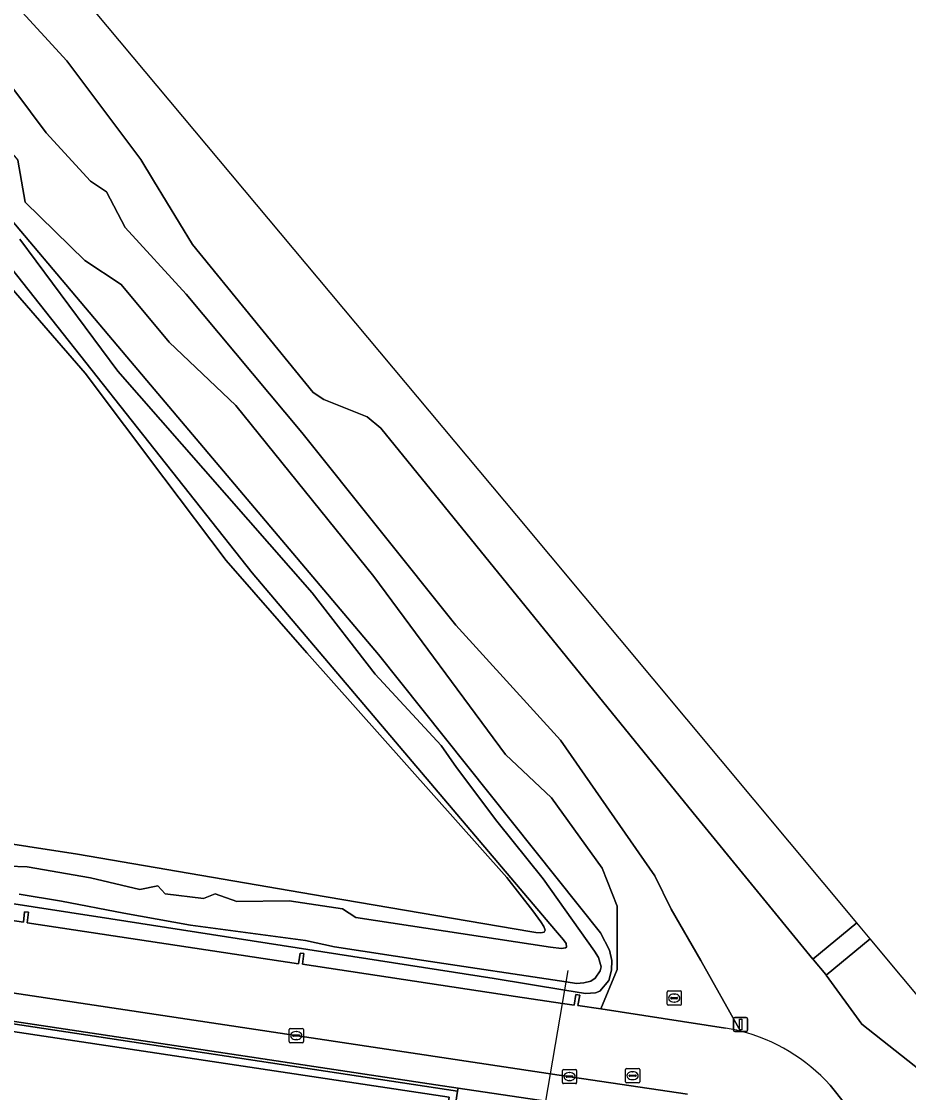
# Model space of a CAD drawing. Extents: x 164148 to 165261, y 382513 to 383432.
# Drawn here: x 164990.7 to 165053.2, y 382765.8 to 382841.2 of the extents above; entities that cross this region are included whole.
import ezdxf

# ---------------------------------------------------------------- set-up
doc = ezdxf.new("R2010")
doc.units = 0
for name, color, linetype in [('IMGEO_Duiker', 7, 'Continuous'), ('IMGEO_Groenvoorziening', 7, 'Continuous'), ('IMGEO_Kolk', 7, 'Continuous'), ('IMGEO_Lichtmast', 7, 'Continuous'), ('IMGEO_Muur', 7, 'Continuous'), ('IMGEO_Oever', 7, 'Continuous'), ('IMGEO_Rijbaan_lokaal_halfverhard', 7, 'Continuous'), ('IMGEO_Rijbaan_lokaal_open', 7, 'Continuous'), ('IMGEO_Rioolput', 7, 'Continuous'), ('IMGEO_Terreindeel_open', 7, 'Continuous'), ('IMGEO_Voetpad_open', 7, 'Continuous'), ('IMGEO_Waterloop', 7, 'Continuous')]:
    doc.layers.add(name, color=color, linetype=linetype)

msp = doc.modelspace()

# ---------------------------------------------------------------- linework, layer by layer
at = {"layer": 'IMGEO_Duiker'}
msp.add_lwpolyline([(165026.769, 382760.035), (165026.791, 382760.166), (165027.14, 382762.227), (165027.636, 382765.153), (165028.802, 382772.038), (165029.198, 382774.373)], dxfattribs=at)
at = {"layer": 'IMGEO_Groenvoorziening'}
for points in [[(165049.527, 382777.72), (165025.582, 382806.41), (164963.577, 382880.506), (164963.079, 382879.426), (164962.906, 382878.218), (164963.081, 382877.037), (164963.545, 382876.012), (164964.361, 382874.977), (164965.667, 382873.276), (164967.583, 382869.992), (164978.695, 382855.638), (164983.866, 382849.461), (164984.722, 382848.418), (164993.893, 382838.436), (164999.112, 382831.468), (165000, 382830.006), (165002.749, 382825.482), (165011.252, 382815.071), (165011.998, 382814.567), (165015.046, 382813.356), (165016.013, 382812.564), (165037.997, 382785.468), (165046.44, 382775.155)], [(164922.379, 382780.213), (164922.444, 382780.701), (164978.319, 382772.347), (164978.327, 382772.394), (165021.417, 382765.877), (165021.448, 382766.088), (165019.888, 382766.324), (164922.449, 382780.963), (164922.259, 382780.992), (164922.147, 382779.942), (164922.558, 382779.82), (164977.759, 382771.609), (164978.243, 382771.887)]]:
    msp.add_lwpolyline(points, close=True, dxfattribs=at)
for points in [[(164968.105, 382853.292), (164978.505, 382840.811), (164998.129, 382817.586), (165015.84, 382796.624), (165031.47, 382777.009), (165032.103, 382775.808), (165032.276, 382775.069), (165032.264, 382774.382), (165032.072, 382773.659), (165031.427, 382772.905), (165031.118, 382772.8), (165030.42, 382772.737), (165028.962, 382772.981), (165024, 382773.812), (164997.013, 382777.997), (164980.259, 382780.596), (164963.018, 382783.02), (164941.565, 382786.038)], [(165103.71, 382708.538), (165094.267, 382718.47), (165090.12, 382721.864), (165085.308, 382727.636), (165082.045, 382734.292), (165068.927, 382750), (165057.37, 382764.675), (165049.879, 382770.589), (165047.366, 382774.039), (165047.334, 382774.078), (165046.472, 382775.116), (165046.44, 382775.155), (165037.997, 382785.468), (165016.013, 382812.564), (165015.046, 382813.356), (165011.998, 382814.567), (165011.252, 382815.071), (165002.749, 382825.482), (165000, 382830.006), (164999.112, 382831.468), (164993.893, 382838.436), (164984.722, 382848.418)], [(164981.823, 382846.303), (164986.895, 382840.696), (164990.244, 382836.326), (164992.442, 382833.366), (164995.566, 382829.963), (164996.689, 382829.198), (164998.016, 382826.7), (165002.313, 382822.003), (165010.455, 382812.264), (165021.297, 382798.689), (165028.655, 382790.576), (165035.312, 382781.03), (165036.453, 382778.694), (165038.54, 382775.061), (165041.33, 382770.09)], [(164933.348, 382790.265), (164963.758, 382787.314), (164994.647, 382782.547), (165011.198, 382779.722), (165026.496, 382777.11), (165026.918, 382777.039), (165027.278, 382777.007), (165027.508, 382777.054), (165027.573, 382777.214), (165027.486, 382777.467), (165027.287, 382777.792), (165026.703, 382778.56), (165024.895, 382780.909), (165010.811, 382796.744), (165005.113, 382803.251), (165000.745, 382809.059), (164995.194, 382816.44), (164989.385, 382823.145), (164987.352, 382825.213), (164984.212, 382829.828), (164979.728, 382834.376), (164976.413, 382837.452), (164972.803, 382841.888)], [(164971.059, 382780.72), (164990.853, 382777.76), (164990.931, 382778.502), (164991.2, 382778.466), (164991.105, 382777.717), (165010.219, 382774.838), (165010.328, 382775.598), (165010.593, 382775.558), (165010.498, 382774.806), (165025.505, 382772.535), (165028.802, 382772.038), (165029.618, 382771.914), (165029.732, 382772.671), (165030.024, 382772.637), (165029.892, 382771.905), (165031.511, 382771.656), (165032.653, 382774.43), (165032.653, 382778.898), (165031.585, 382781.567), (165028.027, 382786.516), (165024.78, 382789.567), (165015.521, 382802.105), (165005.796, 382814.145), (165001.099, 382818.623), (164997.741, 382822.668), (164995.168, 382824.363), (164990.96, 382828.479), (164990.46, 382831.429)], [(165150.676, 382656.527), (165050.456, 382776.606), (165047.366, 382774.039), (165049.879, 382770.589), (165057.37, 382764.675), (165068.927, 382750), (165082.045, 382734.292), (165085.308, 382727.636), (165090.12, 382721.864), (165094.267, 382718.47), (165103.71, 382708.538), (165107.232, 382704.323), (165110.121, 382701.51), (165110.971, 382700.461), (165115.064, 382695.402), (165119.563, 382689.43), (165122.7, 382684.813), (165124.564, 382680.364), (165125.387, 382677.26), (165127.568, 382674.305), (165135.65, 382668.838), (165139.068, 382665.359)], [(164997.52, 382612.103), (165020.819, 382765.438), (164978.237, 382771.852), (164978.243, 382771.887), (164977.759, 382771.609), (164977.643, 382770.78), (164976.956, 382765.895), (164976.796, 382764.799), (164989.047, 382762.916), (164989.328, 382764.65), (164990.564, 382764.45), (164990.297, 382762.731), (165014.336, 382759.108), (165011.436, 382739.279), (164968.621, 382745.721), (164918.462, 382753.249), (164917.921, 382753.31), (164917.785, 382752.413), (164916.634, 382744.841), (164899.875, 382633.059)], [(165029.223, 382764.913), (165027.636, 382765.153), (165021.448, 382766.088), (165021.417, 382765.877), (165013.461, 382712.992), (165051.904, 382743.642), (165046.284, 382750.667), (165046.863, 382751.124), (165052.963, 382743.453), (165013.309, 382711.956), (164998.342, 382612.71), (165009.071, 382611.02), (165009.112, 382611.273), (164998.542, 382612.864), (165003.419, 382644.85), (165010.88, 382694.658), (165013.444, 382711.968), (165053.169, 382743.459), (165049.073, 382748.612), (165047.393, 382750.726), (165049.836, 382752.419), (165044.276, 382759.42)], [(165047.646, 382766.289), (165054.269, 382757.984), (165060.561, 382750.064), (165073.273, 382734.06), (165073.8, 382733.397), (165074.165, 382732.938), (165086.127, 382717.847), (165086.522, 382717.349), (165086.639, 382717.201), (165119.226, 382676.121), (165121.334, 382673.464), (165129.475, 382663.152), (165146.697, 382641.47)]]:
    msp.add_lwpolyline(points, dxfattribs=at)
msp.add_arc((165038.223, 382757.779), 12.697, 42.08487, 75.83565, dxfattribs=at)
at = {"layer": 'IMGEO_Kolk'}
for p, q in [((165009.556, 382769.356), (165009.556, 382770.208)), ((165009.631, 382770.282), (165010.483, 382770.282)), ((165009.815, 382769.776), (165009.815, 382769.788)), ((165009.858, 382769.825), (165010.256, 382769.825)), ((165010.044, 382770.062), (165010.069, 382770.062)), ((165010.299, 382769.788), (165010.299, 382769.776)), ((165010.557, 382770.208), (165010.557, 382769.356)), ((165010.483, 382769.282), (165009.631, 382769.282)), ((165010.253, 382769.739), (165009.855, 382769.739)), ((165010.067, 382769.502), (165010.042, 382769.502)), ((165028.799, 382766.472), (165028.799, 382767.324)), ((165028.874, 382767.398), (165029.726, 382767.398)), ((165029.058, 382766.892), (165029.058, 382766.904)), ((165029.496, 382766.855), (165029.098, 382766.855)), ((165029.101, 382766.941), (165029.499, 382766.941)), ((165029.287, 382767.178), (165029.312, 382767.178)), ((165029.542, 382766.904), (165029.542, 382766.892)), ((165029.8, 382767.324), (165029.8, 382766.472)), ((165029.726, 382766.398), (165028.874, 382766.398)), ((165029.31, 382766.618), (165029.285, 382766.618))]:
    msp.add_line(p, q, dxfattribs=at)
for points in [[(165009.556, 382769.356), (165009.556, 382770.208)], [(165009.631, 382770.282), (165010.483, 382770.282)], [(165010.557, 382770.208), (165010.557, 382769.356)], [(165010.483, 382769.282), (165009.631, 382769.282)], [(165028.799, 382766.472), (165028.799, 382767.324)], [(165028.874, 382767.398), (165029.726, 382767.398)], [(165029.8, 382767.324), (165029.8, 382766.472)], [(165029.726, 382766.398), (165028.874, 382766.398)]]:
    msp.add_lwpolyline(points, dxfattribs=at)
for centre, radius, start, end in [((165009.633, 382770.206), 0.0765, 91.55205, 178.44795), ((165009.633, 382770.206), 0.0765, 91.55205, 178.44795), ((165009.855, 382769.785), 0.0403, 85.87752, 175.75265), ((165009.852, 382769.775), 0.0366, 178.93798, 274.71019), ((165010.256, 382769.782), 0.043, 264.86636, 352.45326), ((165010.26, 382769.787), 0.0386, 1.73085, 96.63898), ((165010.481, 382770.206), 0.0765, 1.55205, 88.44795), ((165010.481, 382770.206), 0.0765, 1.55205, 88.44795), ((165009.633, 382769.358), 0.0765, 181.55205, 268.44795), ((165009.633, 382769.358), 0.0765, 181.55205, 268.44795), ((165010.481, 382769.358), 0.0765, 271.55205, 358.44795), ((165010.481, 382769.358), 0.0765, 271.55205, 358.44795), ((165028.876, 382767.322), 0.0765, 91.55205, 178.44795), ((165028.876, 382767.322), 0.0765, 91.55205, 178.44795), ((165029.098, 382766.901), 0.0403, 85.87752, 175.75265), ((165029.095, 382766.891), 0.0366, 178.93798, 274.71019), ((165029.499, 382766.898), 0.043, 264.86636, 352.45326), ((165029.503, 382766.903), 0.0386, 1.73085, 96.63898), ((165029.724, 382767.322), 0.0765, 1.55205, 88.44795), ((165029.724, 382767.322), 0.0765, 1.55205, 88.44795), ((165028.876, 382766.474), 0.0765, 181.55205, 268.44795), ((165028.876, 382766.474), 0.0765, 181.55205, 268.44795), ((165029.724, 382766.474), 0.0765, 271.55205, 358.44795), ((165029.724, 382766.474), 0.0765, 271.55205, 358.44795)]:
    msp.add_arc(centre, radius, start, end, dxfattribs=at)
for centre, major_axis, ratio, start_param, end_param in [((165010.043, 382769.782), (-0.387, 0.002), 0.722429, 4.712389, 7.853982), ((165010.068, 382769.782), (-0.39, 0.002), 0.717154, 1.570796, 4.712389), ((165029.286, 382766.898), (-0.387, 0.002), 0.722429, 4.712389, 7.853982), ((165029.311, 382766.898), (-0.39, 0.002), 0.717154, 1.570796, 4.712389)]:
    msp.add_ellipse(centre, major_axis=major_axis, ratio=ratio, start_param=start_param, end_param=end_param, dxfattribs=at)
at = {"layer": 'IMGEO_Lichtmast'}
for p, q in [((165040.849, 382770.162), (165040.849, 382770.962)), ((165040.849, 382770.962), (165040.849, 382770.162)), ((165040.949, 382771.062), (165041.739, 382771.062)), ((165041.739, 382771.062), (165040.949, 382771.062)), ((165041.839, 382770.962), (165041.839, 382770.162)), ((165041.839, 382770.162), (165041.839, 382770.962)), ((165041.739, 382770.062), (165040.949, 382770.062)), ((165040.949, 382770.062), (165041.739, 382770.062))]:
    msp.add_line(p, q, dxfattribs=at)
msp.add_lwpolyline([(165041.269, 382770.937), (165041.419, 382770.937), (165041.419, 382770.187), (165041.269, 382770.187), (165041.269, 382770.937)], dxfattribs=at)
for centre, start, end in [((165040.949, 382770.962), 90, 180), ((165040.949, 382770.962), 90, 180), ((165041.739, 382770.962), 0, 90), ((165041.739, 382770.962), 360, 90), ((165040.949, 382770.162), 180, 270), ((165040.949, 382770.162), 180, 270), ((165041.739, 382770.162), 270, 0), ((165041.739, 382770.162), 270, 0)]:
    msp.add_arc(centre, 0.1, start, end, dxfattribs=at)
at = {"layer": 'IMGEO_Muur'}
msp.add_lwpolyline([(164922.444, 382780.701), (164922.379, 382780.213), (164978.243, 382771.887), (164978.237, 382771.852), (165020.819, 382765.438), (164997.52, 382612.103), (165008.953, 382610.331), (165009.071, 382611.02), (164998.342, 382612.71), (165013.309, 382711.956), (165052.963, 382743.453), (165046.863, 382751.124), (165046.284, 382750.667), (165051.904, 382743.642), (165013.461, 382712.992), (165021.417, 382765.877), (164978.327, 382772.394), (164978.319, 382772.347)], close=True, dxfattribs=at)
at = {"layer": 'IMGEO_Oever'}
for points in [[(164941.565, 382786.038), (164963.018, 382783.02), (164980.259, 382780.596), (164997.013, 382777.997), (165024, 382773.812), (165028.962, 382772.981), (165030.42, 382772.737), (165031.118, 382772.8), (165031.427, 382772.905), (165032.072, 382773.659), (165032.264, 382774.382), (165032.276, 382775.069), (165032.103, 382775.808), (165031.47, 382777.009), (165015.84, 382796.624), (164998.129, 382817.586), (164978.505, 382840.811), (164968.105, 382853.292)], [(164972.803, 382841.888), (164976.413, 382837.452), (164979.728, 382834.376), (164984.212, 382829.828), (164987.352, 382825.213), (164989.385, 382823.145), (164995.194, 382816.44), (165000.745, 382809.059), (165005.113, 382803.251), (165010.811, 382796.744), (165024.895, 382780.909), (165026.703, 382778.56), (165027.287, 382777.792), (165027.486, 382777.467), (165027.573, 382777.214), (165027.508, 382777.054), (165027.278, 382777.007), (165026.918, 382777.039), (165026.496, 382777.11), (165011.198, 382779.722), (164994.647, 382782.547), (164963.758, 382787.314), (164933.348, 382790.265)], [(164989.769, 382781.703), (164991.106, 382781.665), (164995.578, 382780.898), (164999.048, 382780.064), (165000.316, 382780.331), (165000.816, 382779.764), (165003.519, 382779.431), (165004.353, 382779.764), (165005.862, 382779.23), (165009.557, 382779.263), (165013.318, 382778.703), (165014.242, 382778.109), (165027.952, 382776.007), (165028.741, 382775.926), (165029.006, 382775.955), (165029.091, 382776.008), (165029.061, 382776.265), (165028.88, 382776.532), (165028.308, 382777.176), (165006.943, 382802.363), (164987.144, 382827.404)], [(164990.594, 382825.872), (164997.483, 382816.562), (165011.189, 382800.96), (165015.613, 382795.236), (165020.266, 382790.208), (165021.331, 382788.659), (165024.17, 382784.891), (165027.447, 382780.812), (165031.059, 382775.736), (165031.337, 382775.287), (165031.516, 382774.623), (165031.458, 382774.338), (165031.106, 382773.815), (165030.792, 382773.625), (165030.307, 382773.505), (165029.781, 382773.462), (165029.062, 382773.569), (165019.045, 382775.06), (165012.754, 382776.039), (165010.708, 382776.47), (165002.62, 382777.57), (164997.92, 382778.401), (164993.534, 382779.247), (164990.557, 382779.747)]]:
    msp.add_lwpolyline(points, dxfattribs=at)
at = {"layer": 'IMGEO_Rijbaan_lokaal_halfverhard'}
for points in [[(164972.178, 382851.984), (164985.079, 382837.766), (164990.46, 382831.429), (164990.96, 382828.479), (164995.168, 382824.363), (164997.741, 382822.668), (165001.099, 382818.623), (165005.796, 382814.145), (165015.521, 382802.105), (165024.78, 382789.567), (165028.027, 382786.516), (165031.585, 382781.567), (165032.653, 382778.898), (165032.653, 382774.43), (165031.511, 382771.656), (165040.284, 382770.308)], [(164998.016, 382826.7), (164996.689, 382829.198), (164995.566, 382829.963), (164992.442, 382833.366), (164990.244, 382836.326), (164986.895, 382840.696), (164981.823, 382846.303)], [(165041.33, 382770.09), (165038.54, 382775.061), (165036.453, 382778.694), (165035.312, 382781.03), (165028.655, 382790.576), (165021.297, 382798.689), (165010.455, 382812.264), (165002.313, 382822.003), (164998.016, 382826.7)]]:
    msp.add_lwpolyline(points, dxfattribs=at)
msp.add_arc((165038.203, 382757.705), 12.774, 75.83034, 80.62433, dxfattribs=at)
at = {"layer": 'IMGEO_Rijbaan_lokaal_open'}
for points in [[(164991.105, 382777.717), (164991.2, 382778.466), (164990.931, 382778.502), (164990.853, 382777.76), (164971.059, 382780.72), (164971.163, 382781.459), (164970.897, 382781.5), (164970.742, 382780.765), (164952.061, 382783.58), (164952.161, 382784.322), (164951.9, 382784.367), (164951.775, 382783.642), (164932.756, 382786.49), (164932.865, 382787.235), (164932.64, 382787.291), (164932.483, 382786.528), (164930.899, 382786.746), (164930.148, 382781.796), (165029.503, 382766.864), (165037.597, 382765.661)], [(165040.284, 382770.308), (165031.511, 382771.656), (165029.892, 382771.905), (165030.024, 382772.637), (165029.732, 382772.671), (165029.618, 382771.914), (165028.802, 382772.038), (165025.505, 382772.535), (165010.498, 382774.806), (165010.593, 382775.558), (165010.328, 382775.598), (165010.219, 382774.838), (164991.105, 382777.717)], [(165044.946, 382761.622), (165045.117, 382761.457), (165045.875, 382760.542), (165051.257, 382753.793), (165056.624, 382747.089), (165057.084, 382746.514), (165060.715, 382741.896), (165069.358, 382730.956), (165069.887, 382730.286), (165073.8, 382733.397), (165073.273, 382734.06), (165060.561, 382750.064), (165054.269, 382757.984), (165047.646, 382766.289)]]:
    msp.add_lwpolyline(points, dxfattribs=at)
for centre, radius, start, end in [((165038.203, 382757.705), 12.774, 75.83034, 80.62433), ((165038.223, 382757.779), 12.697, 42.08487, 75.83565)]:
    msp.add_arc(centre, radius, start, end, dxfattribs=at)
at = {"layer": 'IMGEO_Rioolput'}
for p, q in [((165036.169, 382771.998), (165036.169, 382772.85)), ((165036.244, 382772.924), (165037.096, 382772.924)), ((165037.17, 382772.85), (165037.17, 382771.998)), ((165036.428, 382772.418), (165036.428, 382772.43)), ((165036.866, 382772.381), (165036.468, 382772.381)), ((165036.471, 382772.467), (165036.869, 382772.467)), ((165036.68, 382772.144), (165036.655, 382772.144)), ((165036.657, 382772.704), (165036.682, 382772.704)), ((165036.912, 382772.43), (165036.912, 382772.418)), ((165037.096, 382771.924), (165036.244, 382771.924)), ((165033.238, 382766.532), (165033.238, 382767.384)), ((165033.313, 382767.458), (165034.165, 382767.458)), ((165033.497, 382766.952), (165033.497, 382766.964)), ((165033.935, 382766.915), (165033.537, 382766.915)), ((165033.54, 382767.001), (165033.938, 382767.001)), ((165033.726, 382767.238), (165033.751, 382767.238)), ((165033.981, 382766.964), (165033.981, 382766.952)), ((165034.239, 382767.384), (165034.239, 382766.532)), ((165034.165, 382766.458), (165033.313, 382766.458)), ((165033.749, 382766.678), (165033.724, 382766.678))]:
    msp.add_line(p, q, dxfattribs=at)
for points in [[(165036.169, 382771.998), (165036.169, 382772.85)], [(165036.244, 382772.924), (165037.096, 382772.924)], [(165037.17, 382772.85), (165037.17, 382771.998)], [(165037.096, 382771.924), (165036.244, 382771.924)], [(165033.238, 382766.532), (165033.238, 382767.384)], [(165033.313, 382767.458), (165034.165, 382767.458)], [(165034.239, 382767.384), (165034.239, 382766.532)], [(165034.165, 382766.458), (165033.313, 382766.458)]]:
    msp.add_lwpolyline(points, dxfattribs=at)
for centre, radius, start, end in [((165036.246, 382772.848), 0.0765, 91.55205, 178.44795), ((165036.246, 382772.848), 0.0765, 91.55205, 178.44795), ((165037.094, 382772.848), 0.0765, 1.55205, 88.44795), ((165037.094, 382772.848), 0.0765, 1.55205, 88.44795), ((165036.468, 382772.427), 0.0403, 85.87752, 175.75265), ((165036.465, 382772.417), 0.0366, 178.93798, 274.71019), ((165036.869, 382772.424), 0.043, 264.86636, 352.45326), ((165036.873, 382772.429), 0.0386, 1.73085, 96.63898), ((165036.246, 382772), 0.0765, 181.55205, 268.44795), ((165036.246, 382772), 0.0765, 181.55205, 268.44795), ((165037.094, 382772), 0.0765, 271.55205, 358.44795), ((165037.094, 382772), 0.0765, 271.55205, 358.44795), ((165033.315, 382767.382), 0.0765, 91.55205, 178.44795), ((165033.315, 382767.382), 0.0765, 91.55205, 178.44795), ((165033.537, 382766.961), 0.0403, 85.87752, 175.75265), ((165033.534, 382766.951), 0.0366, 178.93798, 274.71019), ((165033.938, 382766.958), 0.043, 264.86636, 352.45326), ((165033.942, 382766.963), 0.0386, 1.73085, 96.63898), ((165034.163, 382767.382), 0.0765, 1.55205, 88.44795), ((165034.163, 382767.382), 0.0765, 1.55205, 88.44795), ((165033.315, 382766.534), 0.0765, 181.55205, 268.44795), ((165033.315, 382766.534), 0.0765, 181.55205, 268.44795), ((165034.163, 382766.534), 0.0765, 271.55205, 358.44795), ((165034.163, 382766.534), 0.0765, 271.55205, 358.44795)]:
    msp.add_arc(centre, radius, start, end, dxfattribs=at)
for centre, major_axis, ratio, start_param, end_param in [((165036.656, 382772.424), (-0.387, 0.002), 0.722429, 4.712389, 7.853982), ((165036.681, 382772.424), (-0.39, 0.002), 0.717154, 1.570796, 4.712389), ((165033.725, 382766.958), (-0.387, 0.002), 0.722429, 4.712389, 7.853982), ((165033.75, 382766.958), (-0.39, 0.002), 0.717154, 1.570796, 4.712389)]:
    msp.add_ellipse(centre, major_axis=major_axis, ratio=ratio, start_param=start_param, end_param=end_param, dxfattribs=at)
at = {"layer": 'IMGEO_Terreindeel_open'}
msp.add_lwpolyline([(165050.456, 382776.606), (165049.527, 382777.72), (165046.44, 382775.155), (165046.472, 382775.116), (165047.334, 382774.078), (165047.366, 382774.039)], close=True, dxfattribs=at)
at = {"layer": 'IMGEO_Voetpad_open'}
for points in [[(164930.148, 382781.796), (164922.741, 382782.898), (164922.449, 382780.963), (165019.888, 382766.324), (165021.448, 382766.088), (165027.636, 382765.153), (165029.223, 382764.913), (165037.261, 382763.722)], [(165037.597, 382765.661), (165029.503, 382766.864), (164930.148, 382781.796)]]:
    msp.add_lwpolyline(points, dxfattribs=at)
at = {"layer": 'IMGEO_Waterloop'}
for points in [[(164987.144, 382827.404), (165006.943, 382802.363), (165028.308, 382777.176), (165028.88, 382776.532), (165029.061, 382776.265), (165029.091, 382776.008), (165029.006, 382775.955), (165028.741, 382775.926), (165027.952, 382776.007), (165014.242, 382778.109), (165013.318, 382778.703), (165009.557, 382779.263), (165005.862, 382779.23), (165004.353, 382779.764), (165003.519, 382779.431), (165000.816, 382779.764), (165000.316, 382780.331), (164999.048, 382780.064), (164995.578, 382780.898), (164991.106, 382781.665), (164989.769, 382781.703)], [(164990.557, 382779.747), (164993.534, 382779.247), (164997.92, 382778.401), (165002.62, 382777.57), (165010.708, 382776.47), (165012.754, 382776.039), (165019.045, 382775.06), (165029.062, 382773.569), (165029.781, 382773.462), (165030.307, 382773.505), (165030.792, 382773.625), (165031.106, 382773.815), (165031.458, 382774.338), (165031.516, 382774.623), (165031.337, 382775.287), (165031.059, 382775.736), (165027.447, 382780.812), (165024.17, 382784.891), (165021.331, 382788.659), (165020.266, 382790.208), (165015.613, 382795.236), (165011.189, 382800.96), (164997.483, 382816.562), (164990.594, 382825.872)]]:
    msp.add_lwpolyline(points, dxfattribs=at)

doc.saveas('drawing.dxf')
